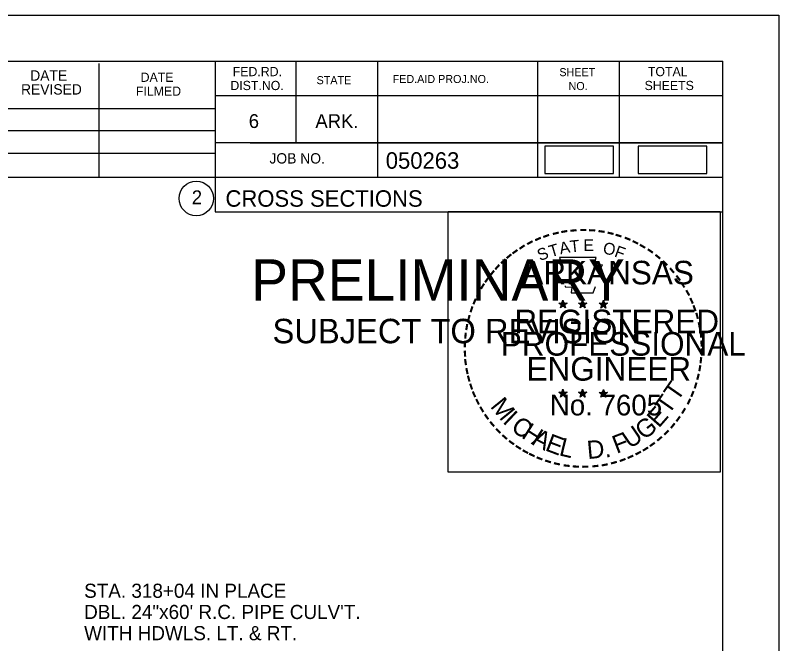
# Model space of a CAD drawing. Extents: x 1365647 to 1367999, y 387113 to 400173.
# Drawn here: x 1365992.2 to 1366057, y 398839.6 to 398893 of the extents above; entities that cross this region are included whole.
import ezdxf

# ---------------------------------------------------------------- set-up
doc = ezdxf.new("R2010")
doc.units = 0
for name, color, linetype in [('R_Border', 7, 'Continuous'), ('R_Border PE', 7, 'Continuous'), ('R_Border Prem', 7, 'Continuous'), ('R_Detour', 7, 'Continuous'), ('R_Draft', 7, 'Continuous'), ('R_No Plot', 7, 'Continuous')]:
    doc.layers.add(name, color=color, linetype=linetype)

msp = doc.modelspace()

# ---------------------------------------------------------------- linework, layer by layer
at = {"layer": 'R_Border'}
for p, q in [((1365736.095, 398889.091), (1366052.275, 398889.091)), ((1365999.315, 398879.211), (1365999.315, 398888.891)), ((1366009.175, 398889.091), (1366009.175, 398876.291)), ((1366016.015, 398889.091), (1366016.015, 398882.151)), ((1366022.955, 398889.091), (1366022.955, 398879.211)), ((1366036.535, 398889.091), (1366036.535, 398879.211)), ((1366043.475, 398889.091), (1366043.475, 398879.211)), ((1366052.275, 398683.631), (1366052.275, 398889.091)), ((1366052.275, 398886.151), (1366009.175, 398886.151)), ((1366052.275, 398886.171), (1366052.275, 398886.171)), ((1365970.015, 398885.071), (1366009.175, 398885.071)), ((1365970.015, 398883.211), (1366009.175, 398883.211)), ((1366052.275, 398882.151), (1366009.175, 398882.151)), ((1366012.135, 398882.151), (1366052.275, 398882.151)), ((1365970.015, 398881.271), (1366009.175, 398881.271)), ((1366052.275, 398879.211), (1365970.015, 398879.211)), ((1366009.175, 398876.291), (1366052.275, 398876.291))]:
    msp.add_line(p, q, dxfattribs=at)
msp.add_circle((1366007.562, 398877.426), 1.467, dxfattribs=at)
at = {"layer": 'R_Border PE'}
for p, q in [((1366038.356, 398868.537), (1366038.705, 398868.426)), ((1366038.356, 398868.537), (1366038.609, 398868.492)), ((1366038.356, 398868.537), (1366038.593, 398868.415)), ((1366038.489, 398868.129), (1366038.705, 398868.426)), ((1366038.705, 398868.791), (1366038.664, 398868.539)), ((1366038.705, 398868.426), (1366038.705, 398868.791)), ((1366038.705, 398868.791), (1366038.754, 398868.541)), ((1366039.052, 398868.537), (1366038.705, 398868.426)), ((1366038.918, 398868.129), (1366038.705, 398868.426)), ((1366039.052, 398868.537), (1366038.766, 398868.488)), ((1366038.918, 398868.129), (1366038.781, 398868.42)), ((1366039.052, 398868.537), (1366038.848, 398868.435)), ((1366040.026, 398868.537), (1366040.375, 398868.426)), ((1366040.026, 398868.537), (1366040.279, 398868.492)), ((1366040.026, 398868.537), (1366040.263, 398868.415)), ((1366040.159, 398868.129), (1366040.375, 398868.426)), ((1366040.375, 398868.791), (1366040.334, 398868.539)), ((1366040.375, 398868.426), (1366040.375, 398868.791)), ((1366040.375, 398868.791), (1366040.424, 398868.541)), ((1366040.722, 398868.537), (1366040.375, 398868.426)), ((1366040.588, 398868.129), (1366040.375, 398868.426)), ((1366040.722, 398868.537), (1366040.436, 398868.488)), ((1366040.588, 398868.129), (1366040.451, 398868.42)), ((1366040.722, 398868.537), (1366040.518, 398868.435)), ((1366041.79, 398868.525), (1366042.139, 398868.414)), ((1366041.79, 398868.525), (1366042.043, 398868.48)), ((1366041.79, 398868.525), (1366042.027, 398868.403)), ((1366041.923, 398868.117), (1366042.139, 398868.414)), ((1366042.139, 398868.779), (1366042.098, 398868.527)), ((1366042.139, 398868.414), (1366042.139, 398868.779)), ((1366042.139, 398868.779), (1366042.188, 398868.529)), ((1366042.486, 398868.525), (1366042.139, 398868.414)), ((1366042.352, 398868.117), (1366042.139, 398868.414)), ((1366042.486, 398868.525), (1366042.2, 398868.476)), ((1366042.352, 398868.117), (1366042.215, 398868.408)), ((1366042.486, 398868.525), (1366042.282, 398868.423)), ((1366038.489, 398868.129), (1366038.615, 398868.373)), ((1366038.489, 398868.129), (1366038.703, 398868.346)), ((1366038.918, 398868.129), (1366038.703, 398868.343)), ((1366040.159, 398868.129), (1366040.285, 398868.373)), ((1366040.159, 398868.129), (1366040.373, 398868.346)), ((1366040.588, 398868.129), (1366040.373, 398868.343)), ((1366041.923, 398868.117), (1366042.049, 398868.361)), ((1366041.923, 398868.117), (1366042.137, 398868.334)), ((1366042.352, 398868.117), (1366042.137, 398868.331)), ((1366038.352, 398860.964), (1366038.701, 398860.853)), ((1366038.352, 398860.964), (1366038.605, 398860.919)), ((1366038.352, 398860.964), (1366038.589, 398860.842)), ((1366038.485, 398860.556), (1366038.701, 398860.853)), ((1366038.485, 398860.556), (1366038.611, 398860.8)), ((1366038.485, 398860.556), (1366038.699, 398860.773)), ((1366038.701, 398861.218), (1366038.66, 398860.966)), ((1366038.914, 398860.556), (1366038.699, 398860.77)), ((1366038.701, 398860.853), (1366038.701, 398861.218)), ((1366038.701, 398861.218), (1366038.75, 398860.968)), ((1366039.048, 398860.964), (1366038.701, 398860.853)), ((1366038.914, 398860.556), (1366038.701, 398860.853)), ((1366039.048, 398860.964), (1366038.762, 398860.915)), ((1366038.914, 398860.556), (1366038.777, 398860.847)), ((1366039.048, 398860.964), (1366038.844, 398860.862)), ((1366040.021, 398860.964), (1366040.37, 398860.853)), ((1366040.021, 398860.964), (1366040.274, 398860.919)), ((1366040.021, 398860.964), (1366040.258, 398860.842)), ((1366040.154, 398860.556), (1366040.37, 398860.853)), ((1366040.154, 398860.556), (1366040.28, 398860.8)), ((1366040.154, 398860.556), (1366040.368, 398860.773)), ((1366040.37, 398861.218), (1366040.329, 398860.966)), ((1366040.583, 398860.556), (1366040.368, 398860.77)), ((1366040.37, 398860.853), (1366040.37, 398861.218)), ((1366040.37, 398861.218), (1366040.419, 398860.968)), ((1366040.717, 398860.964), (1366040.37, 398860.853)), ((1366040.583, 398860.556), (1366040.37, 398860.853)), ((1366040.717, 398860.964), (1366040.431, 398860.915)), ((1366040.583, 398860.556), (1366040.446, 398860.847)), ((1366040.717, 398860.964), (1366040.513, 398860.862)), ((1366041.788, 398860.954), (1366042.137, 398860.843)), ((1366041.788, 398860.954), (1366042.041, 398860.909)), ((1366041.788, 398860.954), (1366042.025, 398860.832)), ((1366041.921, 398860.546), (1366042.137, 398860.843)), ((1366041.921, 398860.546), (1366042.047, 398860.79)), ((1366041.921, 398860.546), (1366042.135, 398860.763)), ((1366042.137, 398861.208), (1366042.096, 398860.956)), ((1366042.35, 398860.546), (1366042.135, 398860.76)), ((1366042.137, 398860.843), (1366042.137, 398861.208)), ((1366042.137, 398861.208), (1366042.186, 398860.958)), ((1366042.484, 398860.954), (1366042.137, 398860.843)), ((1366042.35, 398860.546), (1366042.137, 398860.843)), ((1366042.484, 398860.954), (1366042.198, 398860.905)), ((1366042.35, 398860.546), (1366042.213, 398860.837)), ((1366042.484, 398860.954), (1366042.28, 398860.852))]:
    msp.add_line(p, q, dxfattribs=at)
for points in [[(1366038.397, 398872.415), (1366038.666, 398871.588)], [(1366041.908, 398871.493), (1366042.05, 398871.777), (1366041.365, 398871.753), (1366041.513, 398872.415), (1366038.397, 398872.415)], [(1366038.889, 398869.992), (1366038.889, 398869.905), (1366039.452, 398869.886), (1366039.398, 398869.413), (1366041.268, 398869.413), (1366041.469, 398869.949)], [(1366038.705, 398868.791), (1366038.918, 398868.129), (1366038.356, 398868.537), (1366039.052, 398868.537), (1366038.489, 398868.129), (1366038.705, 398868.791)], [(1366040.375, 398868.791), (1366040.588, 398868.129), (1366040.026, 398868.537), (1366040.722, 398868.537), (1366040.159, 398868.129), (1366040.375, 398868.791)], [(1366042.139, 398868.779), (1366042.352, 398868.117), (1366041.79, 398868.525), (1366042.486, 398868.525), (1366041.923, 398868.117), (1366042.139, 398868.779)], [(1366038.701, 398861.218), (1366038.914, 398860.556), (1366038.352, 398860.964), (1366039.048, 398860.964), (1366038.485, 398860.556), (1366038.701, 398861.218)], [(1366040.37, 398861.218), (1366040.583, 398860.556), (1366040.021, 398860.964), (1366040.717, 398860.964), (1366040.154, 398860.556), (1366040.37, 398861.218)], [(1366042.137, 398861.208), (1366042.35, 398860.546), (1366041.788, 398860.954), (1366042.484, 398860.954), (1366041.921, 398860.546), (1366042.137, 398861.208)]]:
    msp.add_lwpolyline(points, dxfattribs=at)
for centre, radius in [((1366038.704, 398868.426), 0.172), ((1366038.704, 398868.426), 0.145), ((1366038.704, 398868.426), 0.116), ((1366038.704, 398868.426), 0.0991), ((1366038.704, 398868.426), 0.0747), ((1366038.704, 398868.426), 0.0495), ((1366038.704, 398868.426), 0.0296), ((1366040.374, 398868.426), 0.172), ((1366040.374, 398868.426), 0.145), ((1366040.374, 398868.426), 0.116), ((1366040.374, 398868.426), 0.0991), ((1366040.374, 398868.426), 0.0747), ((1366040.374, 398868.426), 0.0495), ((1366040.374, 398868.426), 0.0296), ((1366042.138, 398868.414), 0.172), ((1366042.138, 398868.414), 0.145), ((1366042.138, 398868.414), 0.116), ((1366042.138, 398868.414), 0.0991), ((1366042.138, 398868.414), 0.0747), ((1366042.138, 398868.414), 0.0495), ((1366042.138, 398868.414), 0.0296), ((1366038.7, 398860.853), 0.172), ((1366038.7, 398860.853), 0.145), ((1366038.7, 398860.853), 0.116), ((1366038.7, 398860.853), 0.0991), ((1366038.7, 398860.853), 0.0747), ((1366038.7, 398860.853), 0.0495), ((1366038.7, 398860.853), 0.0296), ((1366040.369, 398860.853), 0.172), ((1366040.369, 398860.853), 0.145), ((1366040.369, 398860.853), 0.116), ((1366040.369, 398860.853), 0.0991), ((1366040.369, 398860.853), 0.0747), ((1366040.369, 398860.853), 0.0495), ((1366040.369, 398860.853), 0.0296), ((1366042.136, 398860.843), 0.172), ((1366042.136, 398860.843), 0.145), ((1366042.136, 398860.843), 0.116), ((1366042.136, 398860.843), 0.0991), ((1366042.136, 398860.843), 0.0747), ((1366042.136, 398860.843), 0.0495), ((1366042.136, 398860.843), 0.0296)]:
    msp.add_circle(centre, radius, dxfattribs=at)
at = {"layer": 'R_Detour'}
for points in [[(1366037.165, 398879.545), (1366042.998, 398879.545), (1366042.998, 398881.856), (1366037.165, 398881.856)], [(1366045.079, 398879.554), (1366050.912, 398879.554), (1366050.912, 398881.864), (1366045.079, 398881.864)]]:
    msp.add_lwpolyline(points, close=True, dxfattribs=at)
at = {"layer": 'R_No Plot'}
msp.add_line((1365723.694, 398892.985), (1366057.027, 398892.985), dxfattribs=at)
for points in [[(1365723.687, 398892.985), (1366057.027, 398892.985), (1366057.027, 398679.648), (1365723.687, 398679.648)], [(1366028.946, 398876.323), (1366052.044, 398876.323), (1366052.044, 398854.173), (1366028.946, 398854.173)]]:
    msp.add_lwpolyline(points, close=True, dxfattribs=at)

# ---------------------------------------------------------------- texts
at = {"layer": 'R_Border'}
for s, height, p in [('FED.RD.', 0.7819, (1366010.655, 398887.811)), ('SHEET', 0.684, (1366038.395, 398887.811)), ('TOTAL', 0.7819, (1366045.915, 398887.811)), ('DATE', 0.8792, (1365993.455, 398887.431)), ('DATE', 0.7819, (1366002.835, 398887.331)), ('FED.AID PROJ.NO.', 0.684, (1366024.235, 398887.231)), ('DIST.NO.', 0.7819, (1366010.455, 398886.631)), ('STATE', 0.684, (1366017.775, 398887.131)), ('NO.', 0.684, (1366039.175, 398886.631)), ('SHEETS', 0.7819, (1366045.635, 398886.631)), ('REVISED', 0.8792, (1365992.675, 398886.251)), ('FILMED', 0.7819, (1366002.435, 398886.151)), ('6', 1.172, (1366012.015, 398883.411)), ('ARK.', 1.1723, (1366017.675, 398883.411)), ('050263', 1.4, (1366023.651, 398879.95)), ('JOB NO.', 0.8792, (1366013.775, 398880.391)), ('2', 1.172, (1366007.179, 398876.94)), ('CROSS SECTIONS', 1.4, (1366010.038, 398876.721))]:
    msp.add_text(s, height=height, rotation=360, dxfattribs=at).set_placement(p)
at = {"layer": 'R_Border PE'}
for s, height, rotation, p in [('-', 1.6, 19.17608, (1366037.145, 398873.542)), ('-', 1.6, 13.63015, (1366037.895, 398873.783)), ('-', 1.6, 10.21935, (1366038.573, 398873.945)), ('-', 1.6, 5.89682, (1366039.302, 398874.055)), ('-', 1.6, 0.18623, (1366040.074, 398874.127)), ('-', 1.6, 357.74304, (1366040.797, 398874.114)), ('-', 1.6, 352.16172, (1366041.541, 398874.058)), ('-', 1.6, 347.20489, (1366042.26, 398873.944)), ('-', 1.6, 342.3362, (1366042.895, 398873.789)), ('-', 1.6, 28.79182, (1366035.878, 398872.956)), ('-', 1.6, 24.30721, (1366036.511, 398873.273)), ('T', 1, 16.4036, (1366037.666, 398872.424)), ('A', 1, 11.21318, (1366038.492, 398872.675)), ('T', 1, 6.02276, (1366039.341, 398872.841)), ('E', 1, 0.83234, (1366040.446, 398872.951)), ('O', 1, 350.4515, (1366042.05, 398872.741)), ('-', 1.6, 337.85509, (1366043.63, 398873.566)), ('-', 1.6, 334.12109, (1366044.261, 398873.295)), ('-', 1.6, 329.64089, (1366044.84, 398873.012)), ('-', 1.6, 36.23174, (1366034.703, 398872.191)), ('-', 1.6, 34.06357, (1366035.281, 398872.586)), ('S', 1, 21.59401, (1366036.752, 398872.093)), ('F', 1, 340.07066, (1366043.004, 398872.513)), ('-', 1.6, 325.86266, (1366045.483, 398872.651)), ('-', 1.6, 42.96224, (1366033.794, 398871.396)), ('-', 1.6, 38.95066, (1366034.227, 398871.813)), ('-', 1.6, 320.52971, (1366046.093, 398872.225)), ('-', 1.6, 48.42305, (1366033.346, 398870.918)), ('ARKANSAS', 2, 360, (1366035.25, 398870.127)), ('-', 1.6, 315.57859, (1366046.692, 398871.737)), ('-', 1.6, 50.61417, (1366032.943, 398870.432)), ('-', 1.6, 309.87973, (1366047.261, 398871.187)), ('-', 1.6, 54.23247, (1366032.53, 398869.865)), ('-', 1.6, 306.65218, (1366047.786, 398870.585)), ('-', 1.6, 58.07063, (1366032.205, 398869.338)), ('-', 1.4, 303.67529, (1366048.272, 398870.017)), ('-', 1.6, 62.87135, (1366031.892, 398868.724)), ('-', 1.6, 299.66835, (1366048.591, 398869.41)), ('-', 1.6, 67.77427, (1366031.633, 398868.113)), ('DWB', 0.01, 360, (1366038.691, 398868.421)), ('DWB', 0.01, 360, (1366040.361, 398868.421)), ('DWB', 0.01, 360, (1366042.125, 398868.409)), ('-', 1.6, 294.66279, (1366048.915, 398868.798)), ('-', 1.6, 72.39447, (1366031.414, 398867.483)), ('REGISTERED', 2, 360, (1366034.572, 398865.978)), ('-', 1.6, 290.57283, (1366049.172, 398868.221)), ('-', 1.6, 75.46096, (1366031.217, 398866.769)), ('-', 1.6, 285.12326, (1366049.406, 398867.641)), ('-', 1.6, 81.20126, (1366031.085, 398866.056)), ('-', 1.6, 280.54934, (1366049.606, 398866.899)), ('-', 1.6, 85.18634, (1366031.009, 398865.365)), ('PROFESSIONAL', 2, 360, (1366033.424, 398864.074)), ('-', 1.6, 276.59616, (1366049.768, 398866.131)), ('-', 1.6, 89.06224, (1366030.984, 398864.664)), ('-', 1.6, 274.33011, (1366049.828, 398865.409)), ('-', 1.6, 94.19588, (1366031.019, 398863.939)), ('-', 1.6, 269.94067, (1366049.862, 398864.777)), ('ENGINEER', 2, 360, (1366035.611, 398861.949)), ('-', 1.6, 263.5172, (1366049.843, 398864.111)), ('-', 1.6, 98.94793, (1366031.091, 398863.272)), ('-', 1.6, 260.99529, (1366049.772, 398863.457)), ('-', 1.6, 101.71495, (1366031.226, 398862.539)), ('-', 1.6, 255.7626, (1366049.662, 398862.779)), ('-', 1.6, 105.45785, (1366031.388, 398861.944)), ('T', 1.54, 55.05496, (1366048.42, 398860.118)), ('-', 1.6, 109.08742, (1366031.603, 398861.313)), ('-', 1.6, 252.86809, (1366049.481, 398862.059)), ('-', 1.6, 114.06432, (1366031.857, 398860.717)), ('No. 7605', 1.757, 360, (1366037.585, 398858.998)), ('DWB', 0.01, 360, (1366038.686, 398860.849)), ('DWB', 0.01, 360, (1366040.355, 398860.847)), ('DWB', 0.01, 360, (1366042.122, 398860.838)), ('T', 1.54, 55.05496, (1366047.689, 398858.998)), ('-', 1.6, 247.88866, (1366049.258, 398861.386)), ('-', 1.6, 115.72885, (1366032.162, 398860.099)), ('M', 1.54, 308.91747, (1366032.472, 398859.744)), ('-', 1.6, 244.61971, (1366048.996, 398860.757)), ('-', 1.6, 120.44712, (1366032.519, 398859.513)), ('I', 1.54, 316.46364, (1366033.514, 398858.424)), ('E', 1.54, 48.73133, (1366046.843, 398857.871)), ('-', 1.6, 239.07125, (1366048.602, 398860.005)), ('-', 1.6, 125.89344, (1366032.922, 398858.952)), ('C', 1.54, 324.01974, (1366034.187, 398857.801)), ('G', 1.54, 38.21734, (1366045.59, 398856.851)), ('-', 1.6, 233.84524, (1366048.2, 398859.352)), ('-', 1.6, 130.71812, (1366033.384, 398858.4)), ('H', 1.54, 327.53419, (1366035.097, 398857.146)), ('U', 1.54, 34.40523, (1366044.391, 398856.118)), ('-', 1.6, 231.25377, (1366047.77, 398858.786)), ('-', 1.6, 134.22381, (1366033.901, 398857.855)), ('-', 1.6, 138.93382, (1366034.426, 398857.391)), ('A', 1.54, 332.55127, (1366035.951, 398856.609)), ('E', 1.54, 339.20679, (1366037.109, 398856.047)), ('F', 1.54, 20.82016, (1366043.254, 398855.724)), ('-', 1.6, 225.76533, (1366047.291, 398858.222)), ('-', 1.6, 144.64634, (1366034.982, 398856.985)), ('L', 1.54, 346.2929, (1366038.301, 398855.623)), ('D.', 1.54, 5.26016, (1366040.804, 398855.286)), ('-', 1.6, 215.73633, (1366046.22, 398857.241)), ('-', 1.6, 221.08509, (1366046.769, 398857.713)), ('-', 1.6, 148.08978, (1366035.543, 398856.614)), ('-', 1.6, 151.57039, (1366036.122, 398856.289)), ('-', 1.6, 212.24909, (1366045.686, 398856.854)), ('-', 1.6, 154.60019, (1366036.644, 398856.042)), ('-', 1.6, 158.56121, (1366037.268, 398855.788)), ('-', 1.6, 204.25161, (1366044.504, 398856.189)), ('-', 1.6, 207.35684, (1366045.128, 398856.508)), ('-', 1.6, 162.79826, (1366037.955, 398855.575)), ('-', 1.6, 167.55551, (1366038.67, 398855.411)), ('-', 1.6, 173.11546, (1366039.442, 398855.301)), ('-', 1.6, 185.81666, (1366041.743, 398855.343)), ('-', 1.6, 191.28576, (1366042.479, 398855.475)), ('-', 1.6, 195.47429, (1366043.208, 398855.674)), ('-', 1.6, 200.71842, (1366043.885, 398855.916)), ('-', 1.6, 176.51827, (1366040.19, 398855.248)), ('-', 1.6, 181.59176, (1366040.934, 398855.267))]:
    msp.add_text(s, height=height, rotation=rotation, dxfattribs=at).set_placement(p)
at = {"layer": 'R_Border Prem'}
for s, height, p in [('PRELIMINARY', 3.5, (1366012.226, 398868.754)), ('DWB', 0.01, (1366012.973, 398870.603)), ('SUBJECT TO REVISION', 2.07511, (1366014.035, 398865.125))]:
    msp.add_text(s, height=height, rotation=360, dxfattribs=at).set_placement(p)
at = {"layer": 'R_Draft'}
for s, p in [('STA. 318+04 IN PLACE', (1365998.035, 398843.503)), ('DBL. 24"x60\' R.C. PIPE CULV\'T.', (1365998.035, 398841.703)), ('WITH HDWLS. LT. & RT.', (1365998.035, 398839.903))]:
    msp.add_text(s, height=1.2, rotation=360, dxfattribs=at).set_placement(p)

doc.saveas('drawing.dxf')
